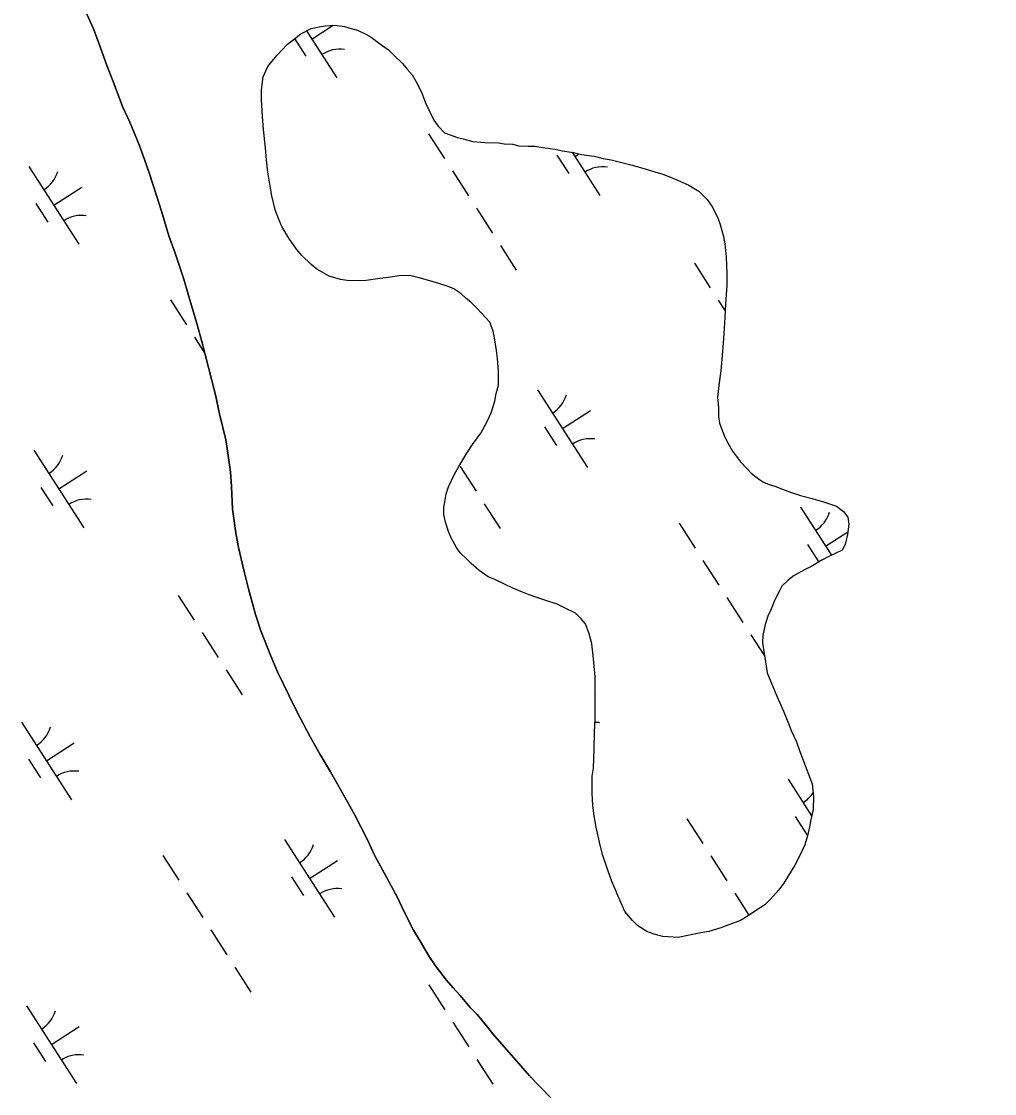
# Model space of a CAD drawing. Extents: x 3937982 to 3958556, y 219448 to 241894.
# Drawn here: x 3950849 to 3951376, y 228975 to 229556 of the extents above; entities that cross this region are included whole.
import ezdxf

# ---------------------------------------------------------------- set-up
doc = ezdxf.new("R2010")
doc.units = 0
for name, color, linetype in [('V-GRID-MAJR', 7, 'Continuous'), ('V-TOPO-SHOR', 7, 'Continuous'), ('V-WETL-SWMP', 7, 'Continuous')]:
    doc.layers.add(name, color=color, linetype=linetype)

msp = doc.modelspace()

# ---------------------------------------------------------------- linework, layer by layer
at = {"layer": 'V-GRID-MAJR'}
msp.add_spline([(3951546.997, 222374.883), (3951510.765, 224351.731), (3951399.696, 230411.652), (3951288.627, 236471.56), (3951286.871, 236567.353)], degree=3, dxfattribs=at)
at = {"layer": 'V-TOPO-SHOR'}
for points in [[(3951135.719, 228972.528), (3951129.667, 228978.721), (3951124.007, 228984.528), (3951118.147, 228991.304), (3951114.242, 228995.562), (3951110.334, 229000.209), (3951104.28, 229007.18), (3951100.764, 229011.44), (3951095.685, 229017.638), (3951091.976, 229021.508), (3951086.506, 229027.898), (3951082.795, 229032.158), (3951079.084, 229036.223), (3951073.22, 229043.971), (3951069.7, 229049.009), (3951064.805, 229057.344), (3951061.282, 229063.353), (3951056.185, 229073.245), (3951052.656, 229080.614), (3951046.582, 229092.054), (3951040.313, 229103.686), (3951036.194, 229112.22), (3951029.137, 229125.989), (3951024.044, 229135.49), (3951016.212, 229149.06), (3951010.535, 229158.558), (3951005.245, 229168.059), (3950998.192, 229181.439), (3950993.879, 229190.36), (3950987.407, 229203.352), (3950983.678, 229212.275), (3950978.373, 229225.469), (3950975.615, 229234.398), (3950971.861, 229248.373), (3950969.487, 229257.692), (3950966.323, 229270.699), (3950964.928, 229278.661), (3950963.124, 229291.48), (3950962.487, 229303.721), (3950962.063, 229311.687), (3950960.261, 229324.311), (3950959.462, 229328.972), (3950956.097, 229343.147), (3950953.916, 229353.436), (3950950.16, 229368.19), (3950946.404, 229382.362), (3950943.838, 229392.067), (3950939.498, 229406.624), (3950936.737, 229416.135), (3950932.013, 229430.109), (3950928.666, 229439.618), (3950924.527, 229453.01), (3950921.965, 229461.353), (3950918.027, 229473.193), (3950915.467, 229480.955), (3950912.518, 229488.911), (3950907.412, 229501.131), (3950903.488, 229509.665), (3950898.376, 229523.25), (3950895.036, 229531.786), (3950890.707, 229544.01), (3950887.757, 229551.77), (3950882.267, 229563.604)], [(3951064.365, 229416.83), (3951060.013, 229417.833), (3951054.387, 229418.065), (3951047.743, 229417.014), (3951042.887, 229416.481), (3951035.478, 229415.427), (3951031.134, 229415.152), (3951025.252, 229415.382), (3951021.668, 229415.877), (3951015.524, 229417.641), (3951008.862, 229421.448), (3951005.782, 229423.992), (3951000.647, 229428.827), (3950997.819, 229432.394), (3950993.703, 229438.258), (3950989.84, 229444.633), (3950988.032, 229448.973), (3950986.221, 229453.567), (3950984.398, 229461.228), (3950983.614, 229465.316), (3950982.297, 229474.004), (3950981.503, 229480.647), (3950980.962, 229487.293), (3950979.897, 229497.261), (3950979.354, 229504.163), (3950978.803, 229513.364), (3950978.781, 229518.734), (3950979.774, 229525.642), (3950982.305, 229531.276), (3950984.339, 229534.098), (3950987.393, 229537.436), (3950989.428, 229539.747), (3950992.994, 229543.341), (3950995.796, 229545.655), (3951000.127, 229548.997), (3951005.741, 229551.834), (3951010.082, 229552.874), (3951013.404, 229553.401), (3951018.516, 229553.677), (3951023.888, 229552.936), (3951027.472, 229551.928), (3951030.802, 229550.918), (3951035.412, 229548.893), (3951038.232, 229547.115), (3951042.848, 229543.812), (3951047.723, 229540.252), (3951050.547, 229537.453), (3951055.169, 229532.871), (3951057.739, 229529.814), (3951060.566, 229526.756), (3951062.628, 229522.93), (3951065.464, 229517.319), (3951067.791, 229511.703), (3951069.595, 229507.876), (3951072.178, 229502.262), (3951074.492, 229498.948), (3951078.088, 229495.385), (3951085.002, 229492.858), (3951088.072, 229492.104), (3951093.448, 229490.592), (3951099.844, 229490.109), (3951107.258, 229489.886), (3951110.33, 229489.386), (3951114.934, 229489.151), (3951118.26, 229488.397), (3951123.376, 229488.166), (3951126.954, 229488.18), (3951132.584, 229487.183), (3951137.955, 229486.437), (3951141.795, 229485.688), (3951147.935, 229484.69), (3951152.287, 229483.687), (3951159.193, 229482.695), (3951164.057, 229481.438), (3951168.407, 229480.688), (3951172.759, 229479.685), (3951179.669, 229477.926), (3951186.837, 229475.91), (3951190.677, 229474.649), (3951196.311, 229472.883), (3951199.641, 229471.62), (3951203.995, 229469.848), (3951210.399, 229467.063), (3951215.784, 229463.764), (3951220.406, 229459.18), (3951222.976, 229455.613), (3951226.073, 229449.233), (3951227.367, 229445.659), (3951229.184, 229439.276), (3951229.968, 229435.188), (3951230.767, 229428.032), (3951231.06, 229419.34), (3951231.088, 229412.693), (3951230.365, 229402.717), (3951229.884, 229395.299), (3951229.167, 229383.791), (3951228.688, 229376.885), (3951227.709, 229366.398), (3951226.97, 229360.004), (3951225.981, 229352.072), (3951226.517, 229346.45)], [(3951277.256, 229142.631), (3951278.053, 229135.731), (3951277.828, 229128.828), (3951276.32, 229122.43), (3951275.823, 229119.36), (3951274.821, 229114.498), (3951273.308, 229109.632), (3951271.786, 229106.558), (3951270.52, 229103.74), (3951267.985, 229098.616), (3951264.432, 229092.973), (3951261.892, 229088.871), (3951259.097, 229085.025), (3951254.769, 229080.149), (3951251.716, 229077.066), (3951246.106, 229073.464), (3951242.537, 229071.146), (3951238.457, 229068.571), (3951232.073, 229066.243), (3951227.736, 229064.69), (3951221.35, 229062.618), (3951217.008, 229061.831), (3951209.855, 229060.523), (3951204.745, 229059.476), (3951196.305, 229059.951), (3951191.697, 229061.211), (3951187.599, 229062.726), (3951182.729, 229065.774), (3951179.905, 229068.573), (3951175.792, 229073.415), (3951171.92, 229082.09), (3951168.561, 229090.26), (3951166.49, 229095.875), (3951163.9, 229103.791), (3951162.341, 229109.408), (3951160.254, 229119.116), (3951159.206, 229125.248), (3951158.415, 229130.869), (3951158.128, 229137.515), (3951158.089, 229146.721), (3951158.839, 229151.071), (3951159.048, 229161.555), (3951159.265, 229170.758), (3951159.746, 229177.664), (3951159.685, 229191.728), (3951159.646, 229200.676), (3951158.575, 229212.177), (3951157.778, 229218.567), (3951156.478, 229223.931), (3951154.409, 229229.29), (3951152.095, 229232.094), (3951149.015, 229235.147), (3951143.121, 229237.935), (3951139.022, 229239.962), (3951132.876, 229241.982), (3951127.498, 229243.747), (3951123.914, 229245.011), (3951120.328, 229246.528), (3951114.692, 229248.806), (3951110.85, 229250.579), (3951105.212, 229253.369), (3951101.626, 229254.886), (3951096.756, 229258.19), (3951092.392, 229262.005), (3951090.081, 229264.297), (3951086.485, 229267.86), (3951084.429, 229270.664), (3951081.851, 229275.512), (3951080.302, 229278.827), (3951078.488, 229284.447), (3951077.703, 229288.533), (3951077.687, 229292.369), (3951078.185, 229295.439), (3951078.932, 229299.788), (3951080.196, 229303.628), (3951083.235, 229310.035), (3951085.772, 229314.649), (3951090.088, 229321.825), (3951093.135, 229326.441), (3951097.712, 229332.597), (3951101.261, 229339.262), (3951103.289, 229343.616), (3951105.306, 229350.018), (3951106.056, 229354.112), (3951107.315, 229358.72), (3951107.283, 229366.389), (3951106.742, 229373.035), (3951106.211, 229377.379), (3951105.159, 229384.279), (3951104.376, 229387.855), (3951102.566, 229392.704), (3951097.942, 229397.798), (3951095.885, 229400.089), (3951092.291, 229403.655), (3951089.725, 229405.689), (3951086.903, 229408.234), (3951083.055, 229410.774), (3951079.983, 229412.039), (3951074.861, 229413.807), (3951068.717, 229415.57), (3951064.365, 229416.83)], [(3951226.517, 229346.45), (3951226.538, 229341.592), (3951227.066, 229338.014), (3951228.358, 229334.697), (3951230.167, 229330.103), (3951231.715, 229327.039), (3951234.033, 229322.96), (3951238.406, 229317.096), (3951242, 229313.279), (3951244.312, 229310.987), (3951248.16, 229307.935), (3951250.98, 229306.158), (3951254.055, 229304.892), (3951257.127, 229303.882), (3951261.225, 229302.367), (3951265.067, 229300.849), (3951270.957, 229298.828), (3951277.355, 229297.323), (3951284.011, 229295.305), (3951290.413, 229293.032), (3951294.261, 229290.237), (3951296.575, 229287.179), (3951297.104, 229283.345), (3951296.36, 229277.717), (3951295.105, 229272.341), (3951293.583, 229269.267), (3951289.757, 229267.461), (3951285.93, 229265.654), (3951282.614, 229263.85), (3951277.512, 229260.76), (3951273.431, 229258.697), (3951267.563, 229255.603), (3951264.252, 229253.033), (3951260.942, 229249.694), (3951259.418, 229246.874), (3951257.139, 229242.262), (3951254.859, 229236.882), (3951253.34, 229233.552), (3951251.826, 229228.944), (3951250.573, 229223.058), (3951250.333, 229219.222), (3951250.862, 229215.388), (3951251.912, 229208.745), (3951252.963, 229202.869), (3951255.029, 229197.509), (3951258.13, 229190.108), (3951259.68, 229186.534), (3951261.745, 229181.94), (3951263.811, 229177.093), (3951266.138, 229171.221), (3951267.428, 229168.413), (3951268.72, 229165.352), (3951270.533, 229160.246), (3951277.256, 229142.631)]]:
    msp.add_lwpolyline(points, dxfattribs=at)
at = {"layer": 'V-WETL-SWMP'}
for p, q in [((3950882.266, 229563.603), (3950887.758, 229551.771)), ((3950887.758, 229551.771), (3950890.707, 229544.01)), ((3951003.281, 229550.59), (3951019.665, 229525.137)), ((3951006.133, 229546.159), (3951017.751, 229553.636)), ((3950890.707, 229544.01), (3950895.036, 229531.785)), ((3950996.789, 229546.421), (3951002.893, 229536.938)), ((3950895.036, 229531.785), (3950898.376, 229523.249)), ((3950898.376, 229523.249), (3950903.488, 229509.666)), ((3950903.488, 229509.666), (3950907.412, 229501.132)), ((3950907.412, 229501.132), (3950912.518, 229488.911)), ((3951069.303, 229494.895), (3951077.963, 229481.441)), ((3950912.518, 229488.911), (3950915.467, 229480.955)), ((3951147.191, 229484.812), (3951162.231, 229461.447)), ((3950915.467, 229480.955), (3950918.027, 229473.192)), ((3951138.964, 229483.338), (3951145.459, 229473.247)), ((3951148.699, 229482.469), (3951151.039, 229483.975)), ((3950852.735, 229477.151), (3950879.797, 229435.108)), ((3950918.027, 229473.192), (3950921.965, 229461.354)), ((3951082.293, 229474.715), (3951090.953, 229461.261)), ((3950866.266, 229456.129), (3950881.402, 229465.872)), ((3950921.965, 229461.354), (3950924.528, 229453.009)), ((3950856.531, 229456.999), (3950863.026, 229446.908)), ((3950924.528, 229453.009), (3950928.667, 229439.617)), ((3951095.283, 229454.534), (3951103.943, 229441.08)), ((3950928.667, 229439.617), (3950932.012, 229430.108)), ((3951108.273, 229434.353), (3951116.933, 229420.899)), ((3950932.012, 229430.108), (3950936.737, 229416.136)), ((3951213.431, 229424.795), (3951222.091, 229411.341)), ((3950936.737, 229416.136), (3950939.498, 229406.625)), ((3950929.436, 229404.866), (3950938.096, 229391.412)), ((3950939.498, 229406.625), (3950943.837, 229392.068)), ((3951226.421, 229404.614), (3951230.116, 229398.873)), ((3950943.837, 229392.068), (3950946.405, 229382.361)), ((3950942.426, 229384.685), (3950948.142, 229375.805)), ((3950946.405, 229382.361), (3950950.159, 229368.19)), ((3950950.159, 229368.19), (3950953.916, 229353.436)), ((3950953.916, 229353.436), (3950956.098, 229343.146)), ((3951128.43, 229356.162), (3951155.492, 229314.119)), ((3951141.961, 229335.141), (3951157.097, 229344.883)), ((3950956.098, 229343.146), (3950959.463, 229328.973)), ((3951132.226, 229336.01), (3951138.721, 229325.919)), ((3950959.463, 229328.973), (3950960.26, 229324.312)), ((3950855.434, 229323.431), (3950882.496, 229281.388)), ((3950960.26, 229324.312), (3950962.064, 229311.687)), ((3950868.965, 229302.41), (3950884.1, 229312.152)), ((3950962.064, 229311.687), (3950962.487, 229303.721)), ((3951086.554, 229314.584), (3951095.214, 229301.131)), ((3950859.23, 229303.279), (3950865.725, 229293.188)), ((3950962.487, 229303.721), (3950963.123, 229291.48)), ((3951099.544, 229294.404), (3951108.204, 229280.95)), ((3950963.123, 229291.48), (3950964.928, 229278.661)), ((3951270.996, 229292.472), (3951287.715, 229266.497)), ((3951205.131, 229283.877), (3951213.791, 229270.423)), ((3950964.928, 229278.661), (3950966.322, 229270.699)), ((3951284.527, 229271.45), (3951296.555, 229279.192)), ((3950966.322, 229270.699), (3950969.488, 229257.692)), ((3951274.792, 229272.32), (3951280.908, 229262.817)), ((3951218.121, 229263.696), (3951226.781, 229250.242)), ((3950969.488, 229257.692), (3950971.861, 229248.373)), ((3950971.861, 229248.373), (3950975.614, 229234.397)), ((3950933.697, 229244.736), (3950942.357, 229231.282)), ((3951231.111, 229243.516), (3951239.771, 229230.062)), ((3950975.614, 229234.397), (3950978.373, 229225.469)), ((3950946.687, 229224.555), (3950955.347, 229211.101)), ((3950978.373, 229225.469), (3950983.677, 229212.276)), ((3951244.101, 229223.335), (3951251.399, 229211.997)), ((3950983.677, 229212.276), (3950987.408, 229203.352)), ((3950959.677, 229204.374), (3950968.337, 229190.92)), ((3950987.408, 229203.352), (3950993.878, 229190.359)), ((3950993.878, 229190.359), (3950998.192, 229181.438)), ((3951159.688, 229191.094), (3951159.795, 229191.163)), ((3950998.192, 229181.438), (3951005.246, 229168.059)), ((3950848.696, 229176.103), (3950875.758, 229134.06)), ((3950862.227, 229155.082), (3950877.362, 229164.824)), ((3951005.246, 229168.059), (3951010.535, 229158.558)), ((3950852.492, 229155.951), (3950858.987, 229145.86)), ((3951010.535, 229158.558), (3951016.212, 229149.06)), ((3951016.212, 229149.06), (3951024.044, 229135.49)), ((3951264.258, 229145.144), (3951277.006, 229125.339)), ((3951024.044, 229135.49), (3951029.138, 229125.989)), ((3951029.138, 229125.989), (3951036.194, 229112.221)), ((3951268.054, 229124.991), (3951274.549, 229114.901)), ((3951209.392, 229123.747), (3951218.052, 229110.293)), ((3950991.262, 229112.413), (3951018.324, 229070.37)), ((3951036.194, 229112.221), (3951040.312, 229103.687)), ((3950925.397, 229103.818), (3950934.056, 229090.364)), ((3951004.793, 229091.391), (3951019.928, 229101.134)), ((3951040.312, 229103.687), (3951046.582, 229092.054)), ((3951222.382, 229103.566), (3951231.042, 229090.112)), ((3950995.058, 229092.261), (3951001.552, 229082.17)), ((3951046.582, 229092.054), (3951052.656, 229080.614)), ((3950938.386, 229083.637), (3950947.046, 229070.183)), ((3951235.372, 229083.385), (3951243.04, 229071.473)), ((3951052.656, 229080.614), (3951056.186, 229073.244)), ((3951056.186, 229073.244), (3951061.282, 229063.354)), ((3950951.376, 229063.457), (3950960.036, 229050.003)), ((3951061.282, 229063.354), (3951064.806, 229057.345)), ((3951064.806, 229057.345), (3951069.7, 229049.009)), ((3951069.7, 229049.009), (3951073.22, 229043.971)), ((3950964.366, 229043.276), (3950973.026, 229029.822)), ((3951073.22, 229043.971), (3951079.084, 229036.223)), ((3951069.525, 229033.717), (3951078.185, 229020.263)), ((3951079.084, 229036.223), (3951082.794, 229032.158)), ((3951082.794, 229032.158), (3951086.505, 229027.898)), ((3951086.505, 229027.898), (3951091.975, 229021.508)), ((3950851.394, 229022.383), (3950878.457, 228980.34)), ((3951091.975, 229021.508), (3951095.684, 229017.637)), ((3951095.684, 229017.637), (3951100.764, 229011.44)), ((3950864.925, 229001.362), (3950880.061, 229011.104)), ((3951082.515, 229013.537), (3951091.175, 229000.083)), ((3951100.764, 229011.44), (3951104.28, 229007.18)), ((3950855.19, 229002.231), (3950861.685, 228992.141)), ((3951104.28, 229007.18), (3951110.335, 229000.21)), ((3951110.335, 229000.21), (3951114.242, 228995.562)), ((3951095.505, 228993.356), (3951104.164, 228979.902)), ((3951114.242, 228995.562), (3951118.147, 228991.304)), ((3951118.147, 228991.304), (3951124.007, 228984.527)), ((3951124.007, 228984.527), (3951129.668, 228978.721)), ((3951129.668, 228978.721), (3951135.72, 228972.528))]:
    msp.add_line(p, q, dxfattribs=at)
for points in [[(3951157.779, 229218.566), (3951156.477, 229223.93), (3951154.409, 229229.29), (3951152.095, 229232.093), (3951149.014, 229235.148), (3951143.121, 229237.935), (3951139.022, 229239.962), (3951132.876, 229241.981), (3951127.499, 229243.748), (3951123.914, 229245.011), (3951120.328, 229246.529), (3951114.693, 229248.806), (3951110.85, 229250.579), (3951105.213, 229253.368), (3951101.627, 229254.886), (3951096.755, 229258.189), (3951092.392, 229262.005), (3951090.081, 229264.297), (3951086.486, 229267.861), (3951084.428, 229270.664), (3951081.85, 229275.511), (3951080.302, 229278.828), (3951078.488, 229284.446), (3951077.703, 229288.533), (3951077.686, 229292.368), (3951078.184, 229295.439), (3951078.933, 229299.789), (3951080.195, 229303.629), (3951083.235, 229310.035), (3951085.772, 229314.648), (3951090.088, 229321.826), (3951093.136, 229326.441), (3951097.712, 229332.597), (3951101.262, 229339.261), (3951103.289, 229343.616), (3951105.307, 229350.017), (3951106.056, 229354.111), (3951107.315, 229358.719), (3951107.282, 229366.389), (3951106.742, 229373.035), (3951106.211, 229377.379), (3951105.159, 229384.278), (3951104.376, 229387.854), (3951102.566, 229392.704), (3951097.941, 229397.798), (3951095.886, 229400.09), (3951092.291, 229403.654), (3951089.725, 229405.689), (3951086.902, 229408.234), (3951083.055, 229410.774), (3951079.982, 229412.039), (3951074.86, 229413.807), (3951068.716, 229415.57), (3951064.364, 229416.829), (3951060.013, 229417.833), (3951054.387, 229418.065), (3951047.744, 229417.013), (3951042.888, 229416.481), (3951035.478, 229415.426), (3951031.133, 229415.152), (3951025.251, 229415.382), (3951021.669, 229415.878), (3951015.525, 229417.641), (3951008.861, 229421.448), (3951005.782, 229423.991), (3951000.647, 229428.827), (3950997.819, 229432.394), (3950993.703, 229438.257), (3950989.84, 229444.633), (3950988.031, 229448.972), (3950986.222, 229453.566), (3950984.399, 229461.229), (3950983.614, 229465.316), (3950982.298, 229474.004), (3950981.502, 229480.648), (3950980.962, 229487.294), (3950979.896, 229497.261), (3950979.355, 229504.162), (3950978.804, 229513.364), (3950978.781, 229518.734), (3950979.774, 229525.641), (3950982.306, 229531.277), (3950984.34, 229534.099), (3950987.393, 229537.436), (3950989.429, 229539.746), (3950992.993, 229543.341), (3950995.795, 229545.654), (3951000.128, 229548.997), (3951005.74, 229551.833), (3951010.083, 229552.875), (3951013.404, 229553.401), (3951018.517, 229553.678), (3951023.889, 229552.935), (3951027.473, 229551.927), (3951030.802, 229550.919), (3951035.413, 229548.893), (3951038.233, 229547.116), (3951042.849, 229543.812), (3951047.723, 229540.253), (3951050.547, 229537.453), (3951055.17, 229532.871)], [(3951055.17, 229532.871), (3951057.74, 229529.814), (3951060.565, 229526.757), (3951062.627, 229522.931), (3951065.464, 229517.318), (3951067.79, 229511.703), (3951069.596, 229507.876), (3951072.177, 229502.262), (3951074.493, 229498.948), (3951078.088, 229495.384), (3951085.002, 229492.857), (3951088.073, 229492.103), (3951093.449, 229490.592), (3951099.844, 229490.109), (3951107.259, 229489.885), (3951110.33, 229489.387), (3951114.933, 229489.151), (3951118.26, 229488.398), (3951123.375, 229488.165), (3951126.954, 229488.18), (3951132.584, 229487.182), (3951137.956, 229486.438), (3951141.795, 229485.688), (3951147.936, 229484.691), (3951152.287, 229483.687), (3951159.194, 229482.695), (3951164.058, 229481.437), (3951168.408, 229480.689), (3951172.759, 229479.685), (3951179.67, 229477.925), (3951186.838, 229475.91), (3951190.678, 229474.649), (3951196.311, 229472.883), (3951199.641, 229471.619), (3951203.995, 229469.848), (3951210.399, 229467.063), (3951215.783, 229463.763), (3951220.405, 229459.18), (3951222.977, 229455.612), (3951226.073, 229449.233), (3951227.367, 229445.659), (3951229.184, 229439.275), (3951229.969, 229435.187), (3951230.767, 229428.032), (3951231.06, 229419.34), (3951231.089, 229412.692), (3951230.365, 229402.717), (3951229.885, 229395.3), (3951229.168, 229383.791), (3951228.687, 229376.886), (3951227.709, 229366.398), (3951226.97, 229360.003), (3951225.981, 229352.072), (3951226.517, 229346.45)], [(3951226.517, 229346.45), (3951226.538, 229341.592), (3951227.065, 229338.014), (3951228.358, 229334.696), (3951230.167, 229330.102), (3951231.715, 229327.04), (3951234.033, 229322.959), (3951238.405, 229317.097), (3951242.001, 229313.278), (3951244.312, 229310.986), (3951248.161, 229307.935), (3951250.981, 229306.157), (3951254.055, 229304.892), (3951257.127, 229303.883), (3951261.225, 229302.366), (3951265.067, 229300.849), (3951270.956, 229298.829), (3951277.355, 229297.322), (3951284.011, 229295.305), (3951290.413, 229293.032), (3951294.261, 229290.236), (3951296.575, 229287.178), (3951297.103, 229283.345), (3951296.36, 229277.717), (3951295.105, 229272.342), (3951293.584, 229269.267), (3951289.757, 229267.461), (3951285.929, 229265.654), (3951282.613, 229263.85), (3951277.513, 229260.76), (3951273.431, 229258.697), (3951267.563, 229255.603), (3951264.251, 229253.032), (3951260.941, 229249.694), (3951259.419, 229246.875), (3951257.138, 229242.263), (3951254.86, 229236.883), (3951253.34, 229233.553), (3951251.826, 229228.944), (3951250.573, 229223.058), (3951250.334, 229219.222), (3951250.862, 229215.389), (3951251.913, 229208.745), (3951252.962, 229202.869), (3951255.03, 229197.509), (3951258.13, 229190.107), (3951259.68, 229186.534), (3951261.745, 229181.941), (3951263.812, 229177.092), (3951266.138, 229171.221), (3951267.429, 229168.414), (3951268.721, 229165.351), (3951270.532, 229160.246), (3951277.256, 229142.632), (3951278.053, 229135.732), (3951277.827, 229128.828), (3951276.321, 229122.429), (3951275.823, 229119.359), (3951274.821, 229114.497), (3951273.308, 229109.632), (3951271.787, 229106.557), (3951270.521, 229103.739), (3951267.986, 229098.615), (3951264.431, 229092.974), (3951261.892, 229088.872), (3951259.096, 229085.025), (3951254.77, 229080.148), (3951251.715, 229077.067), (3951246.106, 229073.463), (3951242.536, 229071.146), (3951238.457, 229068.572), (3951232.074, 229066.243), (3951227.735, 229064.69), (3951221.351, 229062.617), (3951217.008, 229061.831), (3951209.855, 229060.522), (3951204.745, 229059.477), (3951196.306, 229059.952), (3951191.698, 229061.211), (3951187.6, 229062.727), (3951182.729, 229065.774), (3951179.905, 229068.574), (3951175.793, 229073.415), (3951171.92, 229082.091), (3951168.561, 229090.259), (3951166.491, 229095.875), (3951163.9, 229103.79), (3951162.342, 229109.408), (3951160.254, 229119.115), (3951159.205, 229125.247), (3951158.414, 229130.869), (3951158.129, 229137.515), (3951158.089, 229146.72), (3951158.838, 229151.07), (3951159.048, 229161.554), (3951159.264, 229170.759), (3951159.746, 229177.665), (3951159.685, 229191.727), (3951159.646, 229200.676), (3951158.574, 229212.177), (3951157.779, 229218.566)]]:
    msp.add_lwpolyline(points, dxfattribs=at)
for centre, start, end in [((3951021.283, 229523.061), 81.996677, 123.540335), ((3950851.516, 229479.484), 301.99668, 343.540338), ((3951163.849, 229459.371), 81.996677, 123.540335), ((3950881.416, 229433.032), 81.996677, 123.540335), ((3951127.211, 229358.495), 301.99668, 343.540338), ((3951157.111, 229312.043), 81.996677, 123.540335), ((3950854.214, 229325.764), 301.99668, 343.540338), ((3950884.114, 229279.312), 81.996677, 123.540335), ((3951269.777, 229294.805), 301.99668, 343.540338), ((3950847.476, 229178.436), 301.99668, 343.540338), ((3951159.81, 229158.323), 81.996677, 90.596844), ((3950877.376, 229131.984), 81.996677, 123.540335), ((3951263.039, 229147.477), 301.99668, 326.930415), ((3950990.042, 229114.746), 301.99668, 343.540338), ((3951019.942, 229068.294), 81.996677, 123.540335), ((3950850.175, 229024.716), 301.99668, 343.540338), ((3950880.075, 228978.264), 81.996677, 123.540335)]:
    msp.add_arc(centre, 17.623, start, end, dxfattribs=at)

doc.saveas('drawing.dxf')
